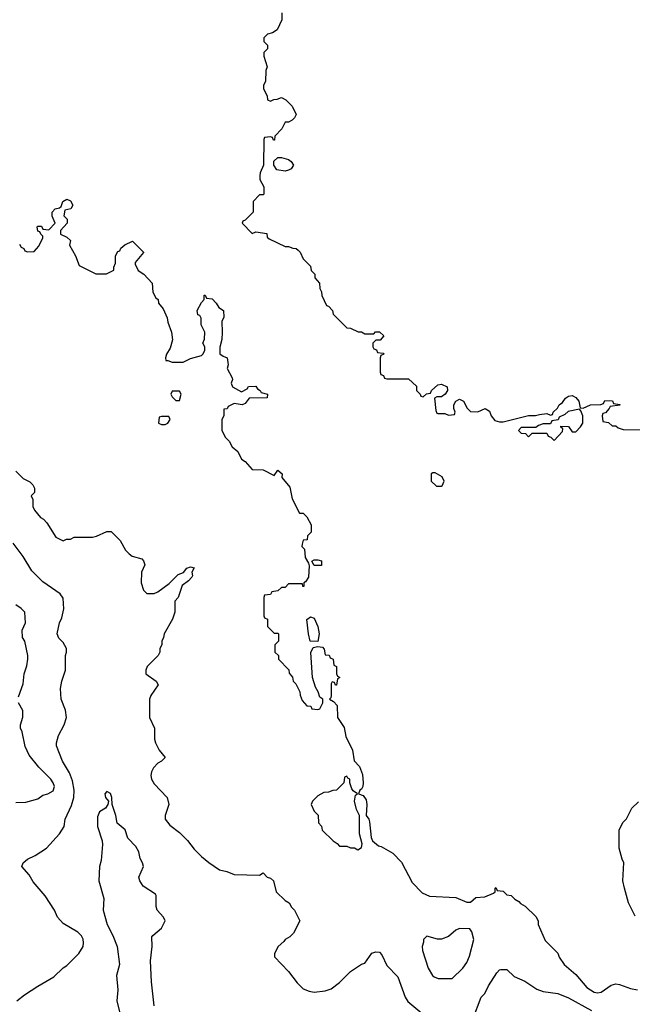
# Model space of a CAD drawing. Header units: inches. Extents: x 2348352 to 2479776, y 460422 to 613655.
# Tile 509 of 590: x 2426330 to 2429701, y 583391 to 588810. Entities that reach past the tile are written whole.
import ezdxf

# ---------------------------------------------------------------- set-up
doc = ezdxf.new("R2010")
doc.units = ezdxf.units.IN
doc.header["$MEASUREMENT"] = 0
doc.layers.add('C4528', color=7, linetype='Continuous')

msp = doc.modelspace()

# ---------------------------------------------------------------- linework, layer by layer
at = {"layer": 'C4528', "color": 4}
for points, elevation in [([(2427772.7, 588847.3), (2427772, 588810), (2427746.4, 588753.6), (2427722, 588738), (2427694, 588730), (2427674, 588710), (2427674, 588690), (2427694, 588670), (2427694, 588650), (2427674, 588630), (2427674, 588610), (2427691.3, 588550), (2427684.7, 588530), (2427682, 588470), (2427672, 588450), (2427672, 588430), (2427691.6, 588391.6), (2427694, 588370), (2427710, 588362), (2427728.4, 588371.6), (2427747.3, 588372.7), (2427770, 588382), (2427794, 588370), (2427830, 588334), (2427850.7, 588289.3), (2427842, 588270), (2427830, 588258), (2427810, 588246), (2427790, 588246), (2427772, 588210), (2427734, 588170), (2427732.7, 588147.3), (2427727.3, 588147.3), (2427722, 588162), (2427710, 588166), (2427678, 588162), (2427674, 588150), (2427672, 588010), (2427652.7, 587967.3), (2427652, 587950), (2427652, 587930), (2427674, 587890), (2427674, 587850), (2427670, 587846), (2427650, 587846), (2427614, 587810), (2427614, 587750), (2427570, 587706), (2427558, 587702), (2427554, 587690), (2427610, 587634), (2427630, 587642), (2427690, 587634), (2427692.7, 587612.7), (2427703.6, 587603.6), (2427790, 587562), (2427810, 587562), (2427832.7, 587552.7), (2427851.6, 587551.6), (2427862, 587542), (2427874, 587530), (2427890, 587494), (2427930, 587454), (2427934, 587430), (2427954, 587410), (2427954, 587390), (2427979.6, 587359.6), (2427982, 587330), (2427991.6, 587311.6), (2427992.7, 587292.7), (2428018, 587238), (2428030, 587234), (2428052, 587210), (2428054, 587190), (2428130, 587114), (2428150, 587112), (2428192.7, 587092.7), (2428211.6, 587091.6), (2428230, 587082), (2428278, 587082), (2428288.4, 587091.6), (2428310, 587092), (2428334, 587070), (2428314, 587046), (2428290, 587046), (2428274, 587030), (2428274, 587010), (2428278, 586998), (2428292.7, 586992.7), (2428298, 586978), (2428330, 586974), (2428334, 586970), (2428318, 586962), (2428314, 586950), (2428314, 586870), (2428318, 586858), (2428332.7, 586852.7), (2428338, 586838), (2428350, 586834), (2428470, 586834), (2428512.7, 586792.7), (2428514, 586770), (2428534, 586750), (2428538, 586738), (2428550, 586734), (2428568.4, 586751.6), (2428590, 586754), (2428595.3, 586770), (2428630, 586801), (2428650, 586804), (2428682, 586790), (2428684.7, 586770), (2428670.8, 586749.2), (2428650, 586734), (2428626, 586734), (2428612.7, 586727.3), (2428619.6, 586659.6), (2428624.7, 586644.7), (2428630, 586642), (2428670, 586642), (2428690, 586634), (2428722, 586638), (2428726, 586650), (2428718, 586670), (2428718, 586690), (2428728.9, 586711.1), (2428750, 586722), (2428772, 586710), (2428791.6, 586671.6), (2428810, 586654), (2428850, 586652), (2428891.1, 586671.1), (2428915.3, 586655.3), (2428924.7, 586630), (2428944.5, 586604.5), (2428970, 586596), (2428990, 586596), (2429129.1, 586630.9), (2429168.9, 586631.1), (2429190, 586638), (2429230, 586642), (2429250, 586634), (2429262, 586638), (2429266, 586650), (2429288.4, 586671.6), (2429298, 586690), (2429316.5, 586703.5), (2429333.6, 586726.4), (2429350, 586738), (2429370, 586741), (2429390.6, 586730.6), (2429406, 586710), (2429414, 586674), (2429430, 586672), (2429470, 586690.8), (2429528, 586692), (2429542, 586698), (2429550, 586714), (2429591.6, 586711.6), (2429598, 586698), (2429632.7, 586692.7), (2429631.6, 586688.4), (2429578, 586682), (2429574, 586670), (2429552.7, 586647.3), (2429538, 586642), (2429534, 586630), (2429538, 586598), (2429570, 586594), (2429590, 586574), (2429610, 586574), (2429623.6, 586563.6), (2429650, 586554), (2429850, 586552)], 72), ([(2426330, 587574), (2426338, 587558), (2426354, 587550), (2426358, 587538), (2426372.7, 587532.7), (2426410, 587534), (2426436.4, 587563.6), (2426458, 587610), (2426458, 587618), (2426446, 587630), (2426442, 587642), (2426430, 587646), (2426426, 587670), (2426430, 587674), (2426450, 587674), (2426458, 587658), (2426490, 587654), (2426526, 587690), (2426508.4, 587728.4), (2426508.4, 587751.6), (2426526, 587770), (2426550, 587774), (2426558, 587782), (2426568, 587810), (2426590, 587822), (2426610, 587814), (2426622, 587790), (2426611.6, 587768.4), (2426578, 587762), (2426574, 587730), (2426591.6, 587711.6), (2426592, 587690), (2426554, 587650), (2426554, 587630), (2426590, 587614), (2426610, 587594), (2426604.7, 587570), (2426638, 587510), (2426658, 587458), (2426750, 587412), (2426808.4, 587411.6), (2426848, 587432), (2426848, 587448), (2426858, 587470), (2426858, 587510), (2426870, 587534), (2426882, 587538), (2426887.3, 587552.7), (2426908.4, 587571.6), (2426951.6, 587591.6), (2427011.6, 587531.6), (2427011.6, 587528.4), (2426966, 587474), (2426965.4, 587465.4), (2426982, 587430), (2427014, 587410), (2427059.6, 587359.6), (2427062, 587310), (2427079.6, 587279.6), (2427092, 587270), (2427094, 587250), (2427119.6, 587219.6), (2427142, 587170), (2427145.4, 587145.4), (2427164.7, 587090), (2427170.9, 587049.1), (2427158, 587002), (2427138, 586970), (2427132, 586950), (2427134, 586934), (2427146, 586934), (2427170, 586924.7), (2427230, 586926), (2427270, 586944.7), (2427330, 586962), (2427338, 586970), (2427348, 586990), (2427348, 587010), (2427338, 587030), (2427347.3, 587052.7), (2427348, 587090), (2427328.7, 587130), (2427328, 587168), (2427322, 587182), (2427310, 587186), (2427306, 587210), (2427330, 587254), (2427346, 587270), (2427346, 587294), (2427350, 587294), (2427358, 587278), (2427390, 587274), (2427412, 587250), (2427425.4, 587225.4), (2427452, 587210), (2427452.7, 587172.7), (2427442, 587150), (2427444.7, 587090), (2427442, 587050), (2427431.6, 587008.4), (2427431.6, 586971.6), (2427450, 586958), (2427472, 586950), (2427478, 586910), (2427471.3, 586890), (2427499.6, 586839.6), (2427502, 586830), (2427494, 586810), (2427502, 586790), (2427550, 586762), (2427582, 586778), (2427590, 586792), (2427630, 586794), (2427638, 586778), (2427654, 586770), (2427658, 586758), (2427694, 586750), (2427691.6, 586728.4), (2427592.7, 586727.3), (2427570, 586698), (2427554, 586690), (2427510, 586698), (2427478, 586682), (2427471.6, 586668.4), (2427454, 586666), (2427454, 586630), (2427442, 586610), (2427442, 586550), (2427462, 586510), (2427482, 586490), (2427499.6, 586459.6), (2427530, 586434), (2427551, 586391), (2427570, 586378), (2427610, 586334), (2427670, 586332), (2427730, 586302), (2427750, 586331.3), (2427774, 586310), (2427772, 586290), (2427816.7, 586236.7), (2427830, 586174), (2427870, 586094), (2427890, 586094), (2427910, 586074), (2427934, 586030), (2427934, 585990), (2427914, 585970), (2427912.7, 585947.3), (2427890, 585946), (2427883.6, 585923.6), (2427882, 585910), (2427896.9, 585896.9), (2427901, 585850), (2427919.6, 585819.6), (2427923.6, 585803.6), (2427918.8, 585741.2), (2427903.6, 585716.4), (2427894, 585710), (2427894, 585690), (2427888, 585690), (2427886, 585706), (2427810, 585706), (2427790, 585686), (2427770, 585686), (2427750, 585666), (2427718, 585662), (2427710, 585646), (2427678, 585642), (2427674, 585630), (2427674, 585530), (2427678, 585518), (2427694, 585510), (2427694, 585470), (2427730, 585434), (2427750, 585434), (2427754, 585430), (2427754, 585390), (2427734, 585370), (2427734, 585330), (2427754, 585310), (2427754, 585290), (2427811.6, 585231.6), (2427812.7, 585212.7), (2427831.6, 585191.6), (2427834, 585170), (2427850, 585154), (2427871.6, 585111.6), (2427872.7, 585092.7), (2427883.6, 585063.6), (2427910, 585034), (2427932.7, 585032.7), (2427938, 585018), (2427970, 585014), (2427982, 585018), (2427998, 585050), (2427998, 585070), (2427982, 585082), (2427973.2, 585110), (2427957, 585137), (2427941.2, 585190), (2427931.9, 585328.1), (2427945.6, 585354.4), (2427970, 585361), (2427996, 585356), (2428006, 585346), (2428010, 585314), (2428032.7, 585312.7), (2428038, 585298), (2428054, 585290), (2428058, 585258), (2428074, 585250), (2428074, 585210), (2428078, 585198), (2428092, 585190), (2428078, 585182), (2428072.7, 585147.3), (2428067.3, 585147.3), (2428062, 585162), (2428050, 585166), (2428044.7, 585155.3), (2428044.7, 585090), (2428042, 585078), (2428034, 585070), (2428056.9, 585056.9), (2428076.3, 585036.3), (2428078.8, 584970), (2428115.2, 584915.2), (2428125.2, 584865.2), (2428160.5, 584790), (2428170.9, 584730.9), (2428199.9, 584699.9), (2428215.9, 584655.9), (2428220.5, 584610), (2428217.3, 584590), (2428210, 584575.3), (2428202, 584570), (2428194, 584550), (2428220.7, 584540.7), (2428236.1, 584516.1), (2428239.3, 584490), (2428236, 584430), (2428250.6, 584410.6), (2428254.9, 584394.9), (2428264.7, 584310), (2428272, 584290), (2428303.6, 584263.6), (2428319.6, 584259.6), (2428383.6, 584223.6), (2428430, 584174), (2428490, 584062), (2428545.4, 584005.4), (2428585.4, 583985.4), (2428730, 583978), (2428790, 583954), (2428810, 583954), (2428840.4, 583979.6), (2428890, 583982), (2428936.4, 584003.6), (2428946, 584010), (2428946, 584030), (2428950, 584034), (2428958, 584018), (2428990, 584014), (2429010, 583994), (2429034, 583990), (2429054, 583970), (2429076.9, 583956.9), (2429085.4, 583945.4), (2429111.1, 583931.1), (2429170, 583874), (2429182, 583850), (2429182, 583830), (2429222, 583742), (2429290, 583672), (2429298, 583650), (2429326, 583610), (2429390, 583554.8), (2429450, 583482.8), (2429490, 583457.3), (2429510, 583454.8), (2429530, 583458.8), (2429584.1, 583495.9), (2429610, 583504), (2429630, 583500.7), (2429690, 583477.3), (2429730, 583470.8)], 68), ([(2426310, 586324.7), (2426350, 586284.7), (2426386, 586266), (2426402, 586250), (2426411.6, 586231.6), (2426411.6, 586208.4), (2426394, 586190), (2426402, 586170), (2426402, 586130), (2426411.1, 586111.1), (2426444.7, 586070), (2426461.4, 586061.4), (2426480.5, 586040.5), (2426530, 585962), (2426570, 585942), (2426588.4, 585951.6), (2426610, 585952), (2426630, 585962), (2426730, 585962.8), (2426752.7, 585967.3), (2426810, 585994), (2426832.7, 585992.7), (2426883.6, 585943.6), (2426912, 585890), (2426932, 585870), (2426950, 585858), (2427002, 585842), (2427011.6, 585831.6), (2427018, 585810), (2427001, 585770), (2426998, 585710), (2427012, 585670), (2427030, 585652), (2427070, 585652), (2427090, 585662), (2427152.5, 585707.5), (2427202.5, 585757.5), (2427232, 585768), (2427250, 585791), (2427270, 585798), (2427290, 585794), (2427278, 585770), (2427281, 585750), (2427277.3, 585742.7), (2427259.1, 585720.9), (2427224.4, 585695.6), (2427202.8, 585630), (2427184.7, 585610), (2427184.7, 585550), (2427171.3, 585510), (2427124.7, 585430), (2427122, 585410), (2427112, 585390), (2427112, 585370), (2427102, 585350), (2427102, 585330), (2427092, 585310), (2427032, 585250), (2427024.7, 585230), (2427024.7, 585210), (2427082, 585170), (2427092, 585150), (2427051.3, 585090), (2427044.7, 585070), (2427044.7, 584970), (2427071.3, 584910), (2427071.3, 584850), (2427078, 584830), (2427098, 584790), (2427131, 584750), (2427110, 584729.2), (2427090, 584719), (2427066.6, 584693.4), (2427054.8, 584670), (2427051, 584650), (2427056, 584630), (2427070, 584604.7), (2427141, 584530), (2427151, 584490), (2427131, 584430), (2427131.3, 584410), (2427156.8, 584376.8), (2427210, 584336), (2427253.2, 584293.2), (2427290, 584244.7), (2427330, 584204.7), (2427370.7, 584170.7), (2427430, 584131.3), (2427470, 584122), (2427510, 584104.7), (2427650, 584102), (2427670, 584114), (2427691.6, 584091.6), (2427710, 584086), (2427726, 584070), (2427742, 584010), (2427790, 583962), (2427812, 583950), (2427825.4, 583925.4), (2427842, 583910), (2427872, 583850), (2427836.9, 583783.1), (2427816.9, 583763.1), (2427791.6, 583748.4), (2427783.6, 583736.4), (2427752, 583710), (2427732, 583670), (2427732.7, 583652.7), (2427810, 583572), (2427856, 583510), (2427890, 583476), (2427922.5, 583462.5), (2427950, 583458.8), (2428010, 583464.7), (2428043.1, 583476.9), (2428090, 583511.3), (2428150, 583571.3), (2428210, 583611.3), (2428230, 583618), (2428267.6, 583672.4), (2428290, 583680.5), (2428310, 583677.3), (2428322.8, 583662.8), (2428350, 583604.7), (2428410, 583542), (2428450.8, 583430), (2428465.8, 583405.8), (2428542.5, 583342.5)], 64), ([(2426315.3, 583410), (2426357.5, 583442.5), (2426430, 583491.3), (2426518, 583542), (2426570, 583592), (2426590, 583604.7), (2426655.3, 583670), (2426679, 583710), (2426682, 583730), (2426679, 583750), (2426670, 583768), (2426650, 583788.7), (2426570, 583835.3), (2426538, 583870), (2426522, 583910), (2426470, 583988), (2426404.7, 584064.7), (2426383.1, 584103.1), (2426342, 584150), (2426349, 584170), (2426374, 584190), (2426415.3, 584210), (2426478, 584250), (2426548.7, 584330), (2426575.3, 584370), (2426581.2, 584410), (2426615.6, 584484.4), (2426627.6, 584530), (2426629.6, 584570), (2426621.3, 584621.3), (2426604.9, 584664.9), (2426566.6, 584730), (2426533.6, 584813.6), (2426533.2, 584830), (2426544, 584870), (2426575.3, 584930), (2426588.7, 584970), (2426582, 585010), (2426558, 585070), (2426555.3, 585130), (2426562, 585170), (2426582, 585230), (2426582, 585310), (2426588.7, 585330), (2426588.7, 585350), (2426570, 585382), (2426546.3, 585406.3), (2426537.2, 585430), (2426549.2, 585490), (2426562, 585518), (2426572.9, 585567.1), (2426570, 585626), (2426552.3, 585650), (2426457.1, 585717.1), (2426397.3, 585777.3), (2426350, 585855.1), (2426293.6, 585930)], 64), ([(2426323.1, 585083.1), (2426350, 585154), (2426355.3, 585210), (2426370, 585254), (2426375.3, 585290), (2426375.3, 585310), (2426359, 585390), (2426345.2, 585410), (2426344, 585450), (2426362, 585490), (2426358, 585550), (2426338, 585570), (2426309.3, 585589.3)], 68), ([(2426310, 584502), (2426363.6, 584503.6), (2426430, 584522), (2426458, 584542), (2426486, 584550), (2426513.6, 584566.4), (2426522, 584590), (2426515.3, 584610), (2426502, 584630), (2426435.5, 584695.5), (2426382.9, 584762.9), (2426361.2, 584810), (2426344, 584890), (2426335.3, 584910), (2426335.3, 584930), (2426348.4, 584971.6), (2426348.4, 585008.4), (2426324, 585050)], 68), ([(2427070, 583382), (2427055.3, 583515.3), (2427050.8, 583630), (2427058.8, 583710), (2427058, 583762), (2427062, 583770), (2427110.4, 583809.6), (2427130.8, 583850), (2427121, 583870), (2427086.8, 583910), (2427081, 583930), (2427081, 583990), (2427077.3, 583997.3), (2427010, 584041), (2426991, 584070), (2426986, 584090), (2427010.8, 584150), (2427006, 584170), (2426993, 584193), (2426984.9, 584230), (2426970, 584258.8), (2426925.5, 584305.5), (2426910, 584351), (2426867.3, 584387.3), (2426859.1, 584430), (2426838.8, 584490), (2426837.3, 584530), (2426830, 584551.3), (2426810, 584562), (2426798, 584550), (2426802, 584530), (2426818, 584510), (2426815.3, 584490), (2426802, 584470), (2426768.7, 584450), (2426758, 584422), (2426758, 584370), (2426783.6, 584290), (2426786, 584270), (2426778, 584182), (2426769.6, 584150), (2426766.3, 584070), (2426792.7, 583972.7), (2426789.8, 583910), (2426810.9, 583830), (2426843.5, 583770), (2426866.2, 583710), (2426879.7, 583610), (2426862.3, 583550), (2426871, 583470), (2426865.6, 583410), (2426879.5, 583350)], 56), ([(2429716.6, 583876.6), (2429679.3, 583950), (2429657.2, 584030), (2429649.1, 584070.9), (2429653.2, 584170), (2429644, 584190), (2429629, 584250), (2429629, 584350), (2429649.1, 584390.9), (2429668.9, 584411.1), (2429698, 584470), (2429734.6, 584505.4)], 68), ([(2428822.7, 583310), (2428869.2, 583430), (2428889, 583450), (2428910, 583492), (2428955.9, 583564.1), (2428970, 583581), (2428977.2, 583582.8), (2429010, 583582.8), (2429050, 583544.7), (2429110, 583518), (2429175.3, 583475.3), (2429210, 583461), (2429290, 583451), (2429350, 583427.3), (2429476.7, 583356.7)], 64)]:
    msp.add_lwpolyline(points, dxfattribs=dict(at, elevation=elevation))
for points, elevation in [([(2427790, 587977.2), (2427744.7, 587984.7), (2427728, 588010), (2427728.7, 588031.3), (2427750, 588052), (2427770, 588052), (2427810, 588041), (2427824.7, 588030), (2427836, 588010), (2427824.7, 587990), (2427810, 587981.2)], 72), ([(2427210, 586766), (2427170, 586766), (2427162, 586750), (2427170, 586734), (2427190, 586714), (2427210, 586714), (2427218, 586750)], 68), ([(2427150, 586626), (2427110, 586626), (2427098, 586622), (2427094, 586590), (2427110, 586582), (2427130, 586582), (2427146, 586590), (2427158, 586610)], 68), ([(2429410, 586666), (2429346.8, 586653.2), (2429330, 586638), (2429298, 586622), (2429292.7, 586607.3), (2429258, 586602), (2429250, 586586), (2429210, 586586), (2429183.6, 586576.4), (2429170, 586566), (2429090, 586566), (2429074, 586550), (2429090, 586534), (2429112.7, 586532.7), (2429130, 586514), (2429150, 586534), (2429230, 586534), (2429238, 586518), (2429252.7, 586512.7), (2429270, 586494), (2429316.4, 586543.6), (2429318, 586558), (2429307.3, 586567.3), (2429307.3, 586572.7), (2429350, 586572), (2429370, 586542), (2429390, 586542), (2429415.3, 586570), (2429428, 586590), (2429428, 586630), (2429418, 586658)], 72), ([(2428616.4, 586316.4), (2428603.6, 586316.4), (2428594, 586310), (2428594, 586270), (2428623.6, 586243.6), (2428650, 586242), (2428655.3, 586244.7), (2428666, 586270), (2428654.6, 586294.6)], 72), ([(2427950, 585806), (2427938, 585830), (2427950, 585838), (2427970, 585838), (2427991, 585831), (2427990, 585806)], 68), ([(2427970, 585388), (2427929, 585390), (2427918.4, 585430), (2427909.4, 585509.4), (2427930, 585522.8), (2427950, 585516), (2427970.4, 585470.4), (2427977.1, 585430)], 68), ([(2428130, 584646), (2428118, 584642), (2428114, 584610), (2428074, 584570), (2428052.7, 584567.3), (2428030, 584558), (2428003.6, 584556.4), (2427970, 584538), (2427942, 584510), (2427934, 584490), (2427950, 584454), (2427971.6, 584431.6), (2427974, 584390), (2427991.6, 584371.6), (2427994, 584350), (2428054, 584290), (2428076.9, 584276.9), (2428090, 584262), (2428130, 584262), (2428150, 584252), (2428171.6, 584251.6), (2428190, 584242), (2428210, 584254), (2428214, 584274), (2428199.3, 584330), (2428199, 584430), (2428182.9, 584462.9), (2428172, 584510), (2428177.2, 584542.8), (2428188, 584550), (2428165.2, 584565.2), (2428157.2, 584577.2), (2428146, 584610), (2428146, 584630), (2428135.3, 584635.3)], 68), ([(2428750, 583808.7), (2428730, 583799), (2428690, 583764), (2428650.9, 583749.1), (2428628.9, 583748.9), (2428570, 583766), (2428552.7, 583747.3), (2428552.7, 583732.7), (2428544.7, 583710), (2428546.4, 583686.4), (2428578, 583590), (2428602, 583550), (2428610, 583542), (2428632.7, 583532.7), (2428710, 583534), (2428768.7, 583590), (2428790, 583622), (2428804.7, 583655.3), (2428828, 583748), (2428818, 583790), (2428807.3, 583807.3)], 68)]:
    msp.add_lwpolyline(points, close=True, dxfattribs=dict(at, elevation=elevation))

doc.saveas('drawing.dxf')
